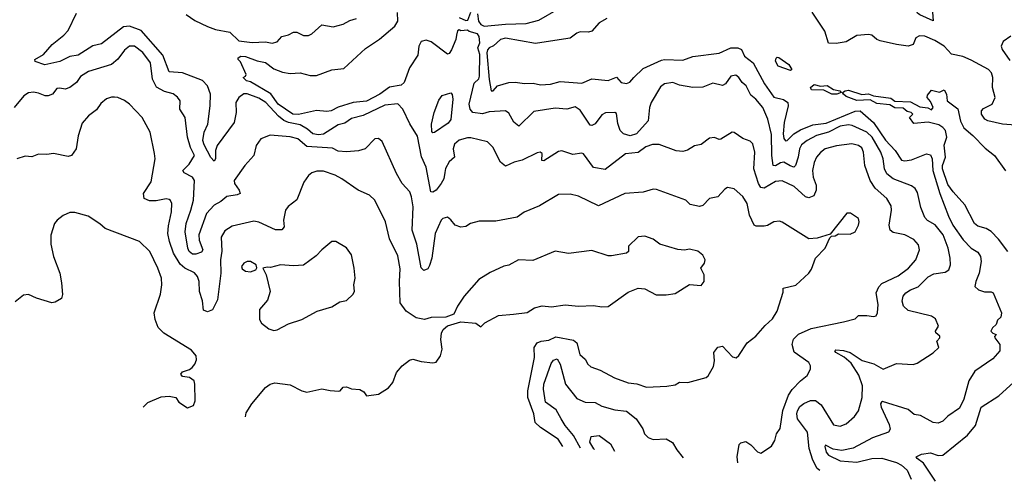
# Model space of a CAD drawing. Extents: x 1245515 to 1420776, y 606314 to 671314.
# Tile 328 of 385: x 1401892 to 1407835, y 607258 to 610045. Entities that reach past the tile are written whole.
import ezdxf

# ---------------------------------------------------------------- set-up
doc = ezdxf.new("R2010")
doc.units = 0

msp = doc.modelspace()

# ---------------------------------------------------------------- linework, layer by layer
at = {"layer": '0CON10XD'}
for points in [[(1407405, 610037.5), (1407324.6, 610075), (1407311.1, 610085), (1407301.6, 610105), (1407302.2, 610205), (1407275.6, 610305), (1407276.9, 610325), (1407291.2, 610368.8), (1407323, 610387), (1407332.5, 610405), (1407342, 610408), (1407365, 610396), (1407396, 610365), (1407404, 610345), (1407407.5, 610305), (1407400, 610255), (1407413.8, 610205), (1407401.2, 610178.8), (1407397.7, 610145), (1407405, 610037.5)], [(1404655, 610080), (1404660.8, 610035), (1404675.4, 610015.4), (1404695.4, 610005.4), (1404825, 610018.3), (1404948.8, 610021.2), (1405025, 610042.9), (1405145, 610111.2)], [(1406226.8, 607369.9), (1406221.9, 607405), (1406235, 607480), (1406245, 607490), (1406275, 607497.5), (1406305, 607478), (1406345, 607436.7), (1406365, 607427.5), (1406429.4, 607470.6), (1406450.8, 607505), (1406460.8, 607545), (1406482.1, 607577.9), (1406498.6, 607685), (1406532.4, 607777.6), (1406555, 607811.8), (1406605, 607865.7), (1406645, 607896.7), (1406666.2, 607935), (1406666.2, 607955), (1406656, 607975), (1406567, 608037), (1406554.2, 608085), (1406563.1, 608116.9), (1406593.5, 608146.5), (1406668.5, 608181.5), (1406865, 608220), (1406935, 608240), (1406955, 608260), (1407005, 608260), (1407045, 608252.2), (1407061.9, 608258.1), (1407070, 608275), (1407072.9, 608325), (1407062.5, 608395), (1407077.8, 608432.2), (1407096.9, 608453.1), (1407195, 608499.1), (1407256.5, 608545), (1407301.2, 608595), (1407323.3, 608655), (1407316.9, 608685), (1407288.8, 608718.8), (1407235.3, 608745.3), (1407165, 608759.4), (1407145.8, 608775), (1407141.1, 608805), (1407154.7, 608895), (1407151.3, 608921.3), (1407125.4, 608965), (1407055, 609027.9), (1407025.4, 609075), (1406994, 609165), (1406985.3, 609245), (1406975, 609270.5), (1406955, 609285.9), (1406915, 609294.7), (1406822.5, 609282.5), (1406754.8, 609265.2), (1406725, 609244), (1406701.8, 609215), (1406687, 609183), (1406676.7, 609135), (1406682.2, 609095), (1406699.1, 609045), (1406698.7, 609015), (1406685, 608981.9), (1406655, 608969.2), (1406634.5, 608975), (1406566.9, 609036.9), (1406495, 609072.6), (1406455, 609068.1), (1406385, 609028.8), (1406365, 609031.4), (1406350.7, 609055), (1406324, 609144), (1406329.3, 609245), (1406317.5, 609295), (1406302, 609312), (1406257.8, 609327.8), (1406205, 609364), (1406192.5, 609365), (1406125, 609324.3), (1406115, 609322.5), (1406085, 609334.2), (1406055, 609330), (1406005, 609290.8), (1405965, 609284.2), (1405922.5, 609257.5), (1405895, 609249.5), (1405853.7, 609253.7), (1405752.4, 609292.4), (1405711.8, 609291.8), (1405672.1, 609277.9), (1405625, 609243.8), (1405548.8, 609235), (1405425, 609141.4), (1405355, 609151.9), (1405295, 609235.6), (1405285, 609239.5), (1405231.2, 609231.2), (1405165, 609252.5), (1405145, 609249.5), (1405055, 609192.9), (1405044.3, 609195), (1405045, 609236.7), (1405034.2, 609244.2), (1405015, 609241.9), (1404925, 609196.7), (1404876.7, 609185), (1404825, 609160), (1404795, 609184), (1404748.6, 609275), (1404715, 609306.9), (1404615, 609331.8), (1404595, 609331.8), (1404545, 609317.1), (1404517.2, 609292.8), (1404507.5, 609265), (1404516.9, 609215), (1404485, 609187.1), (1404462.7, 609147.3), (1404457.6, 609122.4), (1404451.2, 609085), (1404435, 609055.5), (1404405, 609015.5), (1404385, 609003.8), (1404374.3, 609005), (1404346.1, 609155), (1404317.8, 609217.8), (1404292.3, 609342.3), (1404246, 609416), (1404204.4, 609504.4), (1404175, 609536.9), (1404095, 609527.9), (1403965, 609466.8), (1403895, 609448.5), (1403855, 609419.4), (1403815, 609410), (1403726.1, 609353.9), (1403695, 609349.3), (1403660.6, 609355), (1403629.2, 609385), (1403585, 609411), (1403515, 609424.4), (1403487, 609437), (1403453.2, 609463.2), (1403377.5, 609545), (1403335, 609570.3), (1403265, 609597.2), (1403245, 609597.2), (1403215, 609575.4), (1403197.4, 609545), (1403198.7, 609485), (1403186.9, 609425), (1403083.1, 609285), (1403073.1, 609255), (1403074.4, 609205.6), (1403065, 609190), (1403045, 609212.5), (1403005, 609288.8), (1402997.4, 609315), (1403005, 609366.9), (1403027.3, 609415), (1403041.1, 609525), (1403043.8, 609595), (1403026.4, 609645), (1402995, 609676.9), (1402875, 609724.8), (1402795, 609730.4), (1402755, 609830), (1402625, 609979.8), (1402555, 610005.2), (1402517.8, 610002.2), (1402385, 609899.4), (1402333.7, 609886.4), (1402245, 609831.2), (1402195, 609822.4), (1402135, 609792.3), (1402042.6, 609772.6), (1401985, 609792.5), (1401983.3, 609805), (1402035, 609833.8), (1402087.5, 609895), (1402159.1, 609950.9), (1402185, 609978.8), (1402235.6, 610084.4)], [(1402896.5, 610076.5), (1402949.1, 610039.1), (1403025, 610004.4), (1403073.9, 609986.1), (1403160.3, 609970.3), (1403215, 609918.1), (1403295, 609907.1), (1403375, 609911.8), (1403416.7, 609903.3), (1403445, 609912), (1403475, 609943.8), (1403515, 609952.5), (1403545, 609970), (1403565, 609970), (1403605, 609950), (1403635, 609948.8), (1403655, 609958.8), (1403715, 610013.3), (1403785, 610000.8), (1403845, 610017.5), (1403885, 610040), (1403925, 610052.5)], [(1406722.3, 607323.4), (1406705.5, 607335), (1406679.3, 607385), (1406656.8, 607456.8), (1406647.6, 607555), (1406587.6, 607635), (1406582.6, 607665), (1406586.2, 607683.8), (1406600.6, 607709.4), (1406625, 607728.6), (1406665, 607746), (1406695, 607746.9), (1406730.1, 607720.1), (1406805, 607600), (1406845, 607591.9), (1406881.2, 607605), (1406930.7, 607649.3), (1406955, 607684), (1406978.2, 607765), (1406978.8, 607835), (1406958, 607898), (1406910.4, 607970.4), (1406868.5, 608008.5), (1406818, 608035), (1406812, 608045), (1406818.3, 608051.7), (1406865, 608048.5), (1406905, 608035.4), (1406976.9, 607986.9), (1407047.7, 607967.7), (1407105, 607935.6), (1407185, 607968.8), (1407285, 607964), (1407309.5, 607970.5), (1407405.6, 608034.4), (1407440, 608065), (1407428.8, 608105), (1407445.8, 608125), (1407446, 608135), (1407422, 608155), (1407420, 608165), (1407438, 608195), (1407419.4, 608239.4), (1407396.7, 608255), (1407255, 608289.3), (1407226.4, 608315), (1407218.8, 608345), (1407225.5, 608375), (1407240, 608395), (1407269.2, 608415), (1407315, 608431.5), (1407376.6, 608493.4), (1407410.3, 608509.7), (1407479.2, 608520.8), (1407499.5, 608535), (1407510.8, 608565), (1407508.9, 608605), (1407496.4, 608665), (1407467.1, 608747.1), (1407417.1, 608807.1), (1407372.6, 608832.6), (1407355, 608850), (1407331.8, 608911.8), (1407311.8, 609001.8), (1407296.3, 609026.4), (1407275, 609042.7), (1407165, 609084.2), (1407126.3, 609115), (1407112.6, 609145), (1407103.8, 609205), (1407089.8, 609245), (1407037.5, 609335), (1407005, 609366.1), (1406916.7, 609406.7), (1406895, 609411), (1406845, 609401.5), (1406775, 609365.6), (1406702.5, 609345), (1406645, 609314.6), (1406611, 609289), (1406598.2, 609265), (1406590.8, 609215), (1406575, 609165.6), (1406565, 609153.8), (1406541.8, 609161.8), (1406505, 609185.6), (1406485, 609181.7), (1406455, 609162.4), (1406440.8, 609165), (1406432, 609225), (1406429.1, 609350.9), (1406408.5, 609445), (1406377.5, 609515), (1406336.2, 609565), (1406305, 609590), (1406277.9, 609645), (1406252.2, 609665), (1406233.5, 609695), (1406215, 609709.6), (1406185, 609703.6), (1406152.4, 609657.6), (1406135, 609648.5), (1406075, 609661.9), (1406015, 609638), (1405955, 609635.7), (1405875, 609648.8), (1405834.5, 609665.5), (1405785, 609656.7), (1405760.8, 609639.2), (1405704.2, 609545.8), (1405693.9, 609515), (1405685.6, 609435), (1405614.5, 609355), (1405576.6, 609343.4), (1405537.1, 609355), (1405515.9, 609375), (1405501.8, 609418.2), (1405495, 609478), (1405484.2, 609484.2), (1405427.9, 609482.1), (1405405, 609470), (1405365, 609417.1), (1405345, 609406.9), (1405335, 609408.6), (1405275, 609497.9), (1405245, 609519.1), (1405195, 609505.6), (1405125, 609511.5), (1404995, 609490), (1404905, 609402.5), (1404875, 609427.1), (1404845, 609480), (1404825, 609495.4), (1404725, 609488.2), (1404685, 609476.2), (1404626.7, 609485), (1404610, 609505), (1404604.2, 609535.8), (1404635, 609662.5), (1404662.3, 609687.7), (1404666.8, 609703.2), (1404669.7, 609835), (1404657.9, 609875), (1404668.5, 609905), (1404665, 609942.5), (1404655, 609958.8), (1404604, 609974), (1404595, 609982.5), (1404555, 609977.5), (1404545, 609983.3), (1404535, 609976.7), (1404527.7, 609952.3), (1404523.7, 609925), (1404498, 609862), (1404485, 609840), (1404475, 609836.7), (1404375, 609910.3), (1404345, 609920.6), (1404315, 609912.5), (1404300.9, 609885), (1404295, 609830.6), (1404245.2, 609754.8), (1404211.7, 609665), (1404195, 609649.3), (1404125, 609637.7), (1404065, 609595.8), (1403985, 609552.9), (1403905, 609544.3), (1403815, 609516.6), (1403771.2, 609495), (1403745, 609490.8), (1403682.7, 609497.3), (1403575, 609473.1), (1403541.4, 609475), (1403452.2, 609535), (1403408, 609598), (1403285, 609668.8), (1403261.4, 609675), (1403240, 609695), (1403255, 609703.3), (1403258, 609715), (1403225, 609790), (1403210, 609805), (1403210, 609815), (1403226.1, 609823.9), (1403255, 609822.2), (1403325, 609797.3), (1403375, 609786.7), (1403425, 609748.1), (1403478.3, 609728.3), (1403525, 609719.5), (1403585, 609724.6), (1403645, 609707.3), (1403682.4, 609707.6), (1403775, 609741.5), (1403849.1, 609750.9), (1403980, 609870), (1404063, 609927), (1404155.6, 610005), (1404174.1, 610035.9), (1404172.4, 610087.6)], [(1404545, 610058.8), (1404585, 610040), (1404597, 610043), (1404615, 610090)], [(1405435, 610051.4), (1405389.2, 610025), (1405344.4, 609975), (1405325, 609969.2), (1405275, 609970.8), (1405255, 609963.3), (1405215, 609933.7), (1405175, 609927.5), (1405005, 609901.9), (1404823.3, 609933.3), (1404795, 609924.6), (1404752.6, 609887.4), (1404725, 609874.7), (1404715, 609862.9), (1404712, 609845), (1404725, 609683.8), (1404738, 609615), (1404750.8, 609615), (1404775.3, 609644.7), (1404844.1, 609665.9), (1404882.7, 609667.3), (1404938.7, 609658.7), (1404992, 609662), (1405035, 609651.7), (1405095, 609655.2), (1405155, 609672.1), (1405285, 609661.5), (1405345, 609687.5), (1405445, 609678.2), (1405495, 609697.5), (1405522.5, 609665), (1405555, 609660), (1405575, 609667.5), (1405599.5, 609695)], [(1407955, 609404.3), (1407825, 609413.5), (1407735, 609434.6), (1407718.6, 609445), (1407696.9, 609475), (1407697.5, 609495), (1407710.6, 609509.4), (1407761.2, 609535), (1407780.8, 609575), (1407763.8, 609635), (1407766.2, 609696.2), (1407757.9, 609725), (1407739.1, 609745), (1407635, 609801.1), (1407585, 609822.8), (1407517.4, 609837.4), (1407472.8, 609885), (1407415, 609918.8), (1407355, 609945.1), (1407322.5, 609947.5), (1407301.5, 609935), (1407285.3, 609894.7), (1407255, 609885.6), (1407184.6, 609894.6), (1407085, 609917.5), (1407066.7, 609925), (1407035, 609952), (1407015, 609956), (1406945, 609950), (1406880.5, 609910.5), (1406819.7, 609900.3), (1406773.8, 609903.8), (1406752.2, 609975), (1406675, 610090.6)], [(1407873.8, 609945), (1407827.4, 609912.6), (1407815.4, 609885), (1407821.9, 609865), (1407868.3, 609798.3)], [(1405170.4, 607468.8), (1405142, 607512), (1405035, 607582.5), (1405002.6, 607612.6), (1404994.4, 607665.6), (1404958.1, 607765), (1404958.3, 607805), (1404998.4, 608005), (1404997.9, 608065), (1405015.3, 608094.7), (1405040, 608105), (1405085, 608110.4), (1405128.8, 608131.2), (1405235, 608110.4), (1405255.5, 608095), (1405273.1, 608023.1), (1405306, 607995), (1405321.2, 607965), (1405338.8, 607948.8), (1405395, 607929.2), (1405482.5, 607882.5), (1405565, 607852), (1405616.8, 607846.8), (1405675, 607827.1), (1405797.3, 607832.7), (1405849.2, 607840.8), (1405875, 607856.7), (1405925, 607854), (1406035.7, 607884.3), (1406048, 607895), (1406079.3, 607950.7), (1406085.8, 607985.8), (1406082, 608035), (1406105, 608068.8), (1406135, 608073.8), (1406195, 608010), (1406216.1, 608003.9), (1406232.3, 608017.7), (1406284, 608095), (1406336.3, 608133.7), (1406391.3, 608198.7), (1406435, 608238.8), (1406464, 608285), (1406499.7, 608400.3), (1406500, 608425), (1406577.8, 608442.2), (1406656, 608515), (1406671.7, 608538.3), (1406695, 608606), (1406753.8, 608665), (1406781.7, 608728.3), (1406792.5, 608737.5), (1406815, 608740), (1406835, 608752.5), (1406905, 608750), (1406935.7, 608764.3), (1406956, 608805), (1406960, 608825), (1406956, 608845), (1406907.3, 608877.3), (1406885, 608876.2), (1406785, 608750), (1406705, 608725.8), (1406655, 608721.4), (1406495, 608823.3), (1406478.3, 608828.3), (1406445, 608823.8), (1406406.6, 608803.4), (1406385, 608799.2), (1406338.3, 608798.3), (1406325, 608803.8), (1406298, 608865), (1406284, 608935), (1406256.8, 608976.8), (1406205, 609024.3), (1406165, 609031.1), (1406148.3, 609021.7), (1406105, 608976), (1406055, 608966), (1406016.4, 608923.6), (1405995, 608917.8), (1405939.7, 608929.7), (1405913.3, 608955), (1405735, 609019.4), (1405715, 609021.4), (1405656.2, 609003.8), (1405543.8, 608996.2), (1405385, 608920.6), (1405265, 608979.4), (1405215, 608991.4), (1405145, 608990.6), (1405029.5, 608920.5), (1404937.2, 608882.8), (1404895, 608851.9), (1404765, 608828.1), (1404665, 608828.6), (1404612.5, 608815), (1404584.1, 608795.9), (1404555, 608792), (1404520, 608805), (1404495, 608837.5), (1404475, 608852.5), (1404445, 608843.8), (1404435, 608833.8), (1404400.7, 608755), (1404379.2, 608605), (1404365, 608560), (1404355, 608541.2), (1404330.5, 608530.5), (1404315, 608546.7), (1404289.5, 608689.5), (1404260.4, 608775), (1404267.2, 608915), (1404256.2, 608976.2), (1404245.8, 609005), (1404200.6, 609055), (1404166.6, 609116.6), (1404080.3, 609310.3), (1404057.3, 609327.3), (1404035, 609326), (1403978, 609265), (1403936, 609254), (1403865, 609247.8), (1403815, 609250.7), (1403779.6, 609269.6), (1403625, 609278.4), (1403570, 609325), (1403525, 609338.5), (1403403, 609347), (1403346.7, 609325), (1403320, 609285), (1403304.2, 609225), (1403250, 609165), (1403186.9, 609075), (1403188.1, 609055), (1403216.9, 609015), (1403222, 608995), (1403205, 608986.9), (1403142.7, 608977.3), (1403105, 608947.5), (1403065, 608925.9), (1403018.9, 608875), (1402973.1, 608746.9), (1402974.8, 608714.8), (1402997.9, 608655), (1402988.3, 608641.7), (1402955, 608629.6), (1402935, 608629.4), (1402915, 608644.6), (1402906.8, 608665), (1402889.7, 608765), (1402897.5, 608815), (1402925.2, 608894.8), (1402941.2, 608955), (1402947.2, 609075), (1402934.4, 609094.4), (1402885, 609120), (1402876.5, 609135), (1402915, 609173.6), (1402946.4, 609225), (1402923.8, 609273.8), (1402905.3, 609335), (1402890, 609455), (1402858.1, 609505), (1402860.8, 609555), (1402845, 609578), (1402817.3, 609597.3), (1402765, 609611.5), (1402717.1, 609637.1), (1402693.8, 609685), (1402680.9, 609785), (1402635, 609847.5), (1402585, 609884.6), (1402555, 609885.5), (1402525, 609860.5), (1402483.8, 609806.2), (1402445.8, 609774.2), (1402307.6, 609732.4), (1402258.7, 609701.3), (1402234.4, 609665), (1402195.3, 609634.7), (1402165.6, 609625.6), (1402135, 609632.5), (1402115, 609628.8), (1402088.8, 609595), (1402064.5, 609585.5), (1402045, 609585.5), (1402005, 609602.1), (1401975, 609607.2), (1401945, 609602.9), (1401916.9, 609585), (1401858.5, 609515)], [(1405599.5, 609695), (1405655, 609750.5), (1405765, 609800.5), (1405785, 609804.7), (1405895, 609800.7), (1405955, 609821.8), (1406115, 609843.2), (1406185, 609874), (1406226, 609876), (1406248.6, 609865), (1406266.5, 609825), (1406318.3, 609785), (1406387, 609657), (1406445, 609576.9), (1406502.8, 609562.8), (1406528.9, 609545), (1406530, 609525), (1406506.5, 609425), (1406501.3, 609355), (1406505, 609327.5), (1406515, 609313.1), (1406525, 609315.4), (1406564.9, 609355.1), (1406605, 609380.3), (1406679, 609411), (1406759, 609421), (1406935, 609492.4), (1406965, 609494), (1407044.9, 609424.9), (1407117.3, 609317.3), (1407175.8, 609255), (1407215, 609196.5), (1407235, 609192.7), (1407275, 609198.7), (1407365, 609235.4), (1407389.6, 609229.6), (1407400, 609205), (1407403, 609135), (1407445.8, 608995.8), (1407497.9, 608857.9), (1407525, 608805.4), (1407586.1, 608715), (1407635, 608666.4), (1407675, 608640.6), (1407691.8, 608615), (1407695.3, 608585), (1407684.4, 608515.6), (1407664.3, 608465), (1407657.5, 608435), (1407680, 608415), (1407715, 608401.9), (1407755, 608402), (1407768, 608395), (1407818, 608275), (1407815, 608250), (1407795, 608230), (1407787.1, 608205), (1407764.3, 608185), (1407753.8, 608165), (1407765, 608153.3), (1407786.7, 608145), (1407776.7, 608133.3), (1407777.5, 608125), (1407807.5, 608085), (1407808.9, 608045), (1407765, 607997.1), (1407656.6, 607923.4), (1407621.8, 607865), (1407591.5, 607755), (1407565, 607700), (1407495, 607650.6), (1407465, 607621.1), (1407435, 607608.5), (1407405, 607612.5), (1407330, 607655), (1407291.9, 607661.9), (1407255, 607690.9), (1407100.8, 607739.2), (1407093.2, 607736.8), (1407088.9, 607725), (1407092.2, 607705), (1407141.1, 607601.1), (1407146.6, 607573.4), (1407135.9, 607554.1), (1407039.6, 607520.4), (1406922.3, 607457.7), (1406855, 607444.7), (1406802.7, 607452.7), (1406755, 607475.5), (1406751.7, 607468.3), (1406760.9, 607435), (1406775, 607416.9), (1406845, 607381.2), (1406945, 607373.2), (1407035, 607396), (1407095, 607396.9), (1407185, 607371.7), (1407215.5, 607355.5), (1407249.2, 607325), (1407272.4, 607271.9)], [(1406545, 609737.5), (1406469.2, 609765), (1406453.4, 609795), (1406457.5, 609812.5), (1406465, 609818.9), (1406475, 609816.2), (1406535, 609774.6), (1406552.5, 609745), (1406545, 609737.5)], [(1406825, 609594.7), (1406795, 609595.4), (1406745, 609618.8), (1406672.2, 609622.2), (1406665.4, 609635), (1406686.7, 609653.3), (1406725, 609643.4), (1406765, 609648), (1406803.8, 609623.8), (1406843.1, 609615), (1406851.2, 609605), (1406825, 609594.7)], [(1403254.9, 607648.3), (1403258, 607672), (1403293.6, 607726.4), (1403375.4, 607824.6), (1403404.6, 607845.4), (1403431.7, 607851.7), (1403525, 607840), (1403595, 607804.3), (1403624.1, 607795.9), (1403715, 607816.7), (1403765, 607805.6), (1403817.3, 607802.7), (1403826.7, 607805), (1403845, 607826.7), (1403865, 607828.8), (1403895, 607816.7), (1403945, 607813.3), (1403969.3, 607799.3), (1403985, 607773.8), (1404057.5, 607785), (1404118.3, 607821.7), (1404143.8, 607855), (1404166.7, 607915), (1404200, 607955), (1404245, 607990), (1404265, 607996.2), (1404315, 607981.2), (1404385, 607972.5), (1404405, 607977.5), (1404431.2, 608015), (1404442.5, 608055), (1404434.2, 608115), (1404437.7, 608152.3), (1404448.8, 608175), (1404475, 608196.2), (1404555, 608221.2), (1404645, 608212.5), (1404675, 608190), (1404700, 608215), (1404781.2, 608258.8), (1404872.5, 608267.5), (1404955, 608278), (1405000, 608305), (1405045, 608317.5), (1405101.7, 608311.7), (1405183.6, 608323.6), (1405265, 608316.4), (1405355, 608320), (1405405, 608310.8), (1405445, 608313.8), (1405565, 608400), (1405625, 608424), (1405665, 608419.2), (1405734.4, 608384.4), (1405793.2, 608383.2), (1405848.5, 608391.5), (1405935, 608446.7), (1406005, 608440), (1406022.5, 608465), (1406024, 608505), (1406004, 608545), (1406026, 608575), (1406030, 608595), (1406015, 608623.3), (1405985, 608648), (1405935, 608658.8), (1405905, 608653.3), (1405865, 608657.5), (1405755, 608690.6), (1405715, 608719.4), (1405665, 608738.8), (1405625, 608733.3), (1405567.5, 608677.5), (1405566.2, 608645), (1405555, 608636.2), (1405465, 608619.4), (1405445, 608620), (1405345, 608650.8), (1405205, 608634), (1405125, 608648), (1404989.1, 608590.9), (1404902.5, 608595), (1404845, 608562.5), (1404815, 608556.2), (1404730.9, 608519.1), (1404664.2, 608475.8), (1404575, 608376.7), (1404534, 608315), (1404512.5, 608267.5), (1404465, 608250), (1404375, 608247.5), (1404335.5, 608234.5), (1404285, 608245.7), (1404224.5, 608284.5), (1404188, 608335), (1404183.5, 608465), (1404188.7, 608541.3), (1404175, 608620), (1404125, 608721.2), (1404100, 608825), (1404035, 608955.8), (1404002.5, 608985), (1403935, 609016.7), (1403836, 609085), (1403796.1, 609106.1), (1403725, 609130), (1403685, 609131.1), (1403655, 609120.6), (1403635.8, 609105), (1403607.1, 609065), (1403565, 608956.7), (1403513, 608917), (1403495.7, 608895), (1403484.5, 608835), (1403488.6, 608795), (1403475, 608775.8), (1403435, 608776.5), (1403335, 608823.3), (1403305, 608829.4), (1403175, 608798.6), (1403129.3, 608770.7), (1403108.9, 608731.1), (1403112.2, 608647.8), (1403103.3, 608595), (1403105.6, 608514.4), (1403085, 608353.3), (1403055, 608294.3), (1403025, 608280.6), (1403000.6, 608290.6), (1402995, 608347.5), (1402977.5, 608405), (1402975.5, 608465), (1402964.5, 608495), (1402946.7, 608516.7), (1402889.1, 608545), (1402859.5, 608569.5), (1402820.5, 608635), (1402796.7, 608705), (1402786.7, 608755), (1402789.5, 608800.5), (1402807.8, 608885), (1402809.4, 608935), (1402802.9, 608952.9), (1402795, 608960), (1402775, 608962.5), (1402715, 608950.4), (1402675, 608950.6), (1402643.3, 608965), (1402640, 608995), (1402685, 609066.7), (1402709.1, 609205), (1402706.2, 609236.2), (1402680, 609365), (1402631.9, 609455), (1402554.2, 609535), (1402525, 609556.9), (1402485, 609574.4), (1402465, 609576.7), (1402445, 609577.5), (1402415, 609567.8), (1402381.9, 609538.1), (1402355, 609501.2), (1402306.4, 609463.6), (1402269.1, 609420.9), (1402244.3, 609344.3), (1402232.9, 609265), (1402205, 609226), (1402185, 609220), (1402095, 609238), (1402055, 609232), (1402005, 609233.8), (1401965, 609216.7), (1401925, 609222), (1401875, 609204.2)], [(1404385, 609362), (1404380.4, 609370.4), (1404377.5, 609415), (1404393.4, 609485), (1404420.9, 609559.1), (1404442.5, 609587.5), (1404495, 609603.8), (1404503, 609593), (1404506.9, 609565), (1404495, 609442.2), (1404479, 609421), (1404395, 609364.2), (1404385, 609362)], [(1407855.9, 608645.9), (1407800.3, 608720.3), (1407756.3, 608766.3), (1407725, 608784.1), (1407675, 608797.5), (1407655, 608814.2), (1407597.3, 608927.3), (1407527.3, 609005), (1407495, 609050.6), (1407461.9, 609145), (1407461.9, 609165), (1407479.6, 609215), (1407473.1, 609286.9), (1407487.5, 609335), (1407480, 609375), (1407463.8, 609393.8), (1407439.6, 609409.6), (1407376.1, 609426.1), (1407288.3, 609418.3), (1407262.5, 609455), (1407282.5, 609475), (1407272.5, 609485), (1407249.7, 609489.7), (1407225, 609510.8), (1407175, 609512.7), (1407145, 609530), (1407065, 609538.1), (1407025, 609561.1), (1406945, 609557.1), (1406881.2, 609581.2), (1406865, 609594.4), (1406858.8, 609605), (1406875, 609616.2), (1406895, 609618.8), (1406975, 609592.7), (1407015, 609596.4), (1407045, 609586.2), (1407150.5, 609570.5), (1407175, 609552.9), (1407268.2, 609548.2), (1407325, 609518.6), (1407372.7, 609512.7), (1407395, 609501.4), (1407406.7, 609515), (1407390.7, 609550.7), (1407370, 609575), (1407371.7, 609588.3), (1407395, 609620), (1407445, 609606.7), (1407471.7, 609621.7), (1407486.7, 609595), (1407490, 609555), (1407555, 609507.5), (1407571.5, 609431.5), (1407591.4, 609391.4), (1407645.6, 609345), (1407718.9, 609268.9), (1407775.8, 609225), (1407842.9, 609132.9)], [(1402636.5, 607706.2), (1402665, 607734.2), (1402745, 607767.5), (1402795, 607772), (1402833.6, 607763.6), (1402852.5, 607735), (1402905, 607702.5), (1402940, 607715), (1402950, 607745), (1402949.2, 607845), (1402944, 607865), (1402916.2, 607885), (1402875, 607891.8), (1402863.5, 607905), (1402875, 607919.6), (1402916.7, 607933.3), (1402933.1, 607945), (1402949.2, 607965), (1402959.2, 607990.8), (1402956.7, 608015), (1402929.1, 608049.1), (1402761.7, 608151.7), (1402726.9, 608186.9), (1402709.4, 608235), (1402704.4, 608275), (1402741.7, 608388.3), (1402750, 608445), (1402746.9, 608485), (1402725.5, 608545), (1402677.9, 608645), (1402615.4, 608705.4), (1402407.5, 608785), (1402375, 608813.3), (1402305, 608858.8), (1402225, 608880), (1402195, 608880), (1402155, 608862), (1402117.5, 608835), (1402102.5, 608815), (1402078.8, 608745), (1402080.5, 608690.5), (1402096, 608615), (1402134.6, 608514.6), (1402143.4, 608456.6), (1402150, 608385), (1402145, 608362), (1402105, 608339.4), (1402085, 608335.5), (1401993.9, 608363.9), (1401945, 608386.9), (1401915, 608382.5), (1401865, 608342.5)], [(1403425, 608169.2), (1403445, 608172.9), (1403515, 608208.1), (1403595, 608235.7), (1403686.7, 608285), (1403775, 608310.8), (1403825, 608342.5), (1403865, 608350), (1403905, 608387.5), (1403913.6, 608406.4), (1403908.8, 608445), (1403916.2, 608485), (1403910, 608545), (1403893.8, 608625), (1403865, 608666.7), (1403800, 608705), (1403775, 608706.7), (1403715, 608656.2), (1403681.3, 608618.7), (1403605, 608564), (1403545, 608559.2), (1403466, 608566), (1403405, 608548.8), (1403385, 608551.2), (1403360, 608545), (1403380, 608505), (1403403.1, 608405), (1403388.6, 608351.4), (1403338.8, 608295), (1403338.8, 608235), (1403352.3, 608212.3), (1403395, 608178), (1403425, 608169.2)], [(1403285, 608523.5), (1403316.7, 608535), (1403323.6, 608546.4), (1403318.8, 608565), (1403285.3, 608585.3), (1403265, 608584.6), (1403244.8, 608575.2), (1403231.2, 608555), (1403235, 608540), (1403255, 608526.2), (1403285, 608523.5)], [(1405276.3, 607458.9), (1405234.8, 607535), (1405184, 607595), (1405161.1, 607635), (1405129.1, 607689.1), (1405066.3, 607735), (1405052.7, 607815), (1405056.1, 607845), (1405100.5, 607969.5), (1405115, 607988.7), (1405136.8, 607996.8), (1405155.2, 607965.2), (1405187.1, 607845), (1405255, 607757.8), (1405305, 607735.4), (1405365, 607734.7), (1405405, 607712.5), (1405485, 607688.9), (1405555, 607682.5), (1405613.1, 607635), (1405654.2, 607575), (1405664.2, 607545), (1405685, 607522), (1405715, 607510.8), (1405795, 607514.2), (1405832.1, 607492.1), (1405858.1, 607448.1), (1405896.2, 607400.8)], [(1407419, 607258.2), (1407347, 607367), (1407308.6, 607395), (1407304.2, 607405), (1407335, 607422.9), (1407389.7, 607430.3), (1407435, 607413.6), (1407465, 607416.5), (1407613.3, 607536.7), (1407661.5, 607595), (1407696, 607705), (1407802, 607775), (1407915, 607876.5)], [(1405362.5, 607450.8), (1405358.3, 607455), (1405333.2, 607495), (1405340.8, 607529.2), (1405390, 607535), (1405458.6, 607485), (1405482.5, 607439.6)]]:
    msp.add_lwpolyline(points, dxfattribs=at)

doc.saveas('drawing.dxf')
